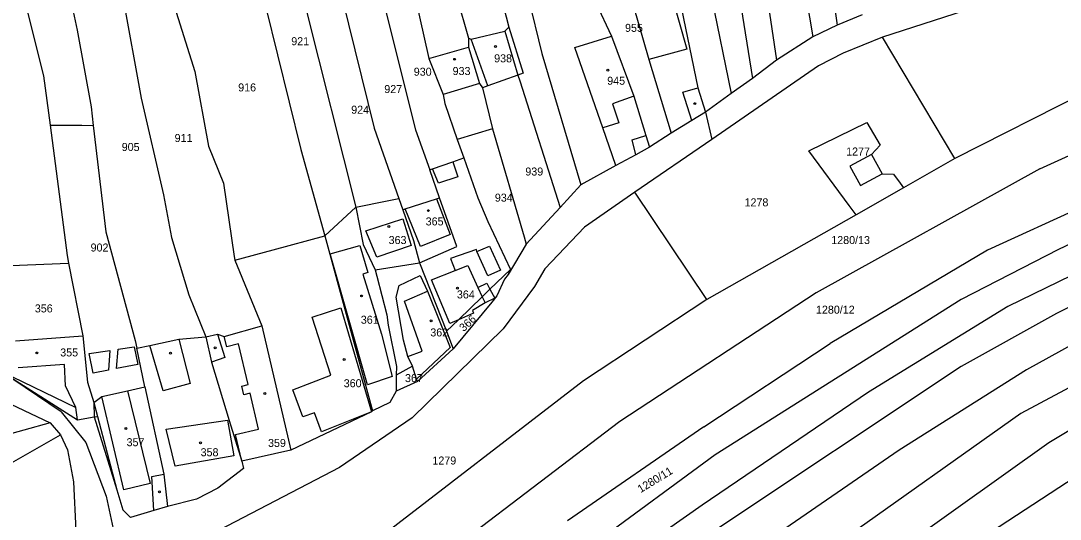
# Model space of a CAD drawing. Extents: x -563148 to -561712, y -1182311 to -1179502.
# Drawn here: x -562330.8 to -562136.1, y -1180631.6 to -1180538.2 of the extents above; entities that cross this region are included whole.
import ezdxf

# ---------------------------------------------------------------- set-up
doc = ezdxf.new("R2010")
doc.units = 0
for name, color, linetype in [('Vrstva 55', 7, 'Continuous'), ('Vrstva 56', 7, 'Continuous'), ('Vrstva 57', 7, 'Continuous')]:
    doc.layers.add(name, color=color, linetype=linetype)

msp = doc.modelspace()

# ---------------------------------------------------------------- linework, layer by layer
at = {"layer": 'Vrstva 55'}
for p, q in [((-562209.94, -1180407.06), (-562189.24, -1180545.6)), ((-562199.13, -1180441.48), (-562182.46, -1180541.22)), ((-562209.85, -1180449.65), (-562193.73, -1180549.05)), ((-562188.25, -1180466.76), (-562177.88, -1180539.02)), ((-562207.45, -1180504.81), (-562197.72, -1180551.84)), ((-562242.2, -1180507.05), (-562233.23, -1180544.35)), ((-562314.41, -1180519.03), (-562308.3, -1180552.69)), ((-562139.95, -1180565.94), (-562037.04, -1180519.01)), ((-562243.74, -1180522.31), (-562239.43, -1180539.41)), ((-562209.68, -1180523.42), (-562203.97, -1180550.77)), ((-562251.63, -1180525.2), (-562246.96, -1180541.44)), ((-562323.22, -1180526.22), (-562320.26, -1180539.98)), ((-562258.65, -1180526.24), (-562254.41, -1180545.3)), ((-562129.73, -1180528.41), (-562169.4, -1180541.28)), ((-562330.02, -1180534.86), (-562326.55, -1180548.54)), ((-562302.4, -1180534.38), (-562298.21, -1180547.69)), ((-562270.63, -1180533.95), (-562264.62, -1180558.35)), ((-562262.81, -1180534.98), (-562256.87, -1180558.63)), ((-562223.09, -1180534.82), (-562220.16, -1180541.08)), ((-562216.08, -1180535.3), (-562213.18, -1180545.44)), ((-562284.92, -1180535.71), (-562278.34, -1180562.34)), ((-562277.36, -1180536.18), (-562268.05, -1180573.11)), ((-562173.2, -1180537.09), (-562177.88, -1180539.02)), ((-562177.88, -1180539.02), (-562182.46, -1180541.22)), ((-562320.26, -1180539.98), (-562317.66, -1180554.34)), ((-562246.46, -1180541.62), (-562240.14, -1180540.17)), ((-562240.14, -1180540.17), (-562239.43, -1180539.41)), ((-562239.43, -1180539.41), (-562236.73, -1180548.04)), ((-562227.03, -1180543.23), (-562220.16, -1180541.08)), ((-562220.16, -1180541.08), (-562215.96, -1180552.33)), ((-562246.96, -1180541.44), (-562246.96, -1180543.14)), ((-562246.96, -1180541.44), (-562246.46, -1180541.62)), ((-562182.46, -1180541.22), (-562189.24, -1180545.6)), ((-562169.4, -1180541.28), (-562176.78, -1180544.25)), ((-562155.82, -1180564.03), (-562169.4, -1180541.28)), ((-562246.96, -1180543.14), (-562244.91, -1180549.94)), ((-562233.23, -1180544.35), (-562225.94, -1180568.96)), ((-562221.79, -1180558.26), (-562227.03, -1180543.23)), ((-562176.78, -1180544.25), (-562181.38, -1180546.64)), ((-562254.41, -1180545.3), (-562251.71, -1180552.02)), ((-562213.18, -1180545.44), (-562209, -1180559.24)), ((-562181.38, -1180546.64), (-562201.4, -1180560.42)), ((-562189.24, -1180545.6), (-562193.73, -1180549.05)), ((-562120.79, -1180546.19), (-562155.82, -1180564.03)), ((-562326.55, -1180548.54), (-562325.34, -1180557.77)), ((-562298.21, -1180547.69), (-562295.68, -1180561.68)), ((-562237.72, -1180548.39), (-562243.32, -1180550.38)), ((-562236.73, -1180548.04), (-562237.72, -1180548.39)), ((-562237.72, -1180548.39), (-562237.34, -1180549.46)), ((-562244.91, -1180549.94), (-562244.35, -1180550.74)), ((-562243.32, -1180550.38), (-562244.35, -1180550.74)), ((-562244.35, -1180550.74), (-562242.44, -1180558.42)), ((-562237.34, -1180549.46), (-562229.78, -1180573.16)), ((-562203.97, -1180550.77), (-562202.55, -1180555.3)), ((-562193.73, -1180549.05), (-562197.72, -1180551.84)), ((-562308.3, -1180552.69), (-562304.07, -1180570.83)), ((-562251.71, -1180552.02), (-562251.42, -1180553.71)), ((-562215.96, -1180552.33), (-562213.72, -1180559.67)), ((-562197.72, -1180551.84), (-562202.55, -1180555.3)), ((-562317.66, -1180554.34), (-562317.25, -1180557.8)), ((-562251.42, -1180553.71), (-562249.05, -1180560.46)), ((-562202.55, -1180555.3), (-562205.1, -1180556.86)), ((-562202.55, -1180555.3), (-562201.4, -1180560.42)), ((-562325.34, -1180557.77), (-562322.15, -1180582.16)), ((-562325.34, -1180557.77), (-562322.94, -1180557.78)), ((-562322.94, -1180557.78), (-562319.37, -1180557.79)), ((-562319.37, -1180557.79), (-562317.25, -1180557.8)), ((-562317.25, -1180557.8), (-562314.89, -1180577.77)), ((-562264.62, -1180558.35), (-562260.01, -1180571.53)), ((-562256.87, -1180558.63), (-562254.21, -1180566.14)), ((-562242.44, -1180558.42), (-562249.05, -1180560.46)), ((-562242.44, -1180558.42), (-562236.55, -1180578.71)), ((-562219.33, -1180565.32), (-562221.79, -1180558.26)), ((-562205.1, -1180556.86), (-562209, -1180559.24)), ((-562183.21, -1180562.55), (-562172.34, -1180557.26)), ((-562172.34, -1180557.26), (-562169.81, -1180561.53)), ((-562249.05, -1180560.46), (-562247.84, -1180563.91)), ((-562201.4, -1180560.42), (-562215.81, -1180570.33)), ((-562213.72, -1180559.67), (-562213.05, -1180561.87)), ((-562209, -1180559.24), (-562213.05, -1180561.87)), ((-562295.68, -1180561.68), (-562292.85, -1180568.63)), ((-562278.34, -1180562.34), (-562273.89, -1180578.49)), ((-562213.05, -1180561.87), (-562215.64, -1180563.3)), ((-562175.62, -1180572.83), (-562183.21, -1180562.55)), ((-562169.81, -1180561.53), (-562171.49, -1180563.29)), ((-562107.7, -1180561.94), (-562149.73, -1180581.2)), ((-562249.91, -1180564.63), (-562247.84, -1180563.91)), ((-562247.84, -1180563.91), (-562245.23, -1180571.36)), ((-562215.64, -1180563.3), (-562219.33, -1180565.32)), ((-562171.49, -1180563.29), (-562175.55, -1180565.47)), ((-562155.82, -1180564.03), (-562165.49, -1180569.53)), ((-562254.21, -1180566.14), (-562253.69, -1180565.96)), ((-562252.36, -1180571.39), (-562254.21, -1180566.14)), ((-562253.69, -1180565.96), (-562249.91, -1180564.63)), ((-562219.33, -1180565.32), (-562225.94, -1180568.96)), ((-562139.95, -1180565.94), (-562181.81, -1180589.16)), ((-562175.55, -1180565.47), (-562173.55, -1180569.07)), ((-562173.55, -1180569.07), (-562169.47, -1180566.88)), ((-562169.47, -1180566.88), (-562167.35, -1180566.93)), ((-562167.35, -1180566.93), (-562166.12, -1180568.64)), ((-562292.85, -1180568.63), (-562290.84, -1180582.37)), ((-562225.94, -1180568.96), (-562229.78, -1180573.16)), ((-562215.81, -1180570.33), (-562225.22, -1180576.89)), ((-562202.29, -1180590.45), (-562215.81, -1180570.33)), ((-562165.49, -1180569.53), (-562174.34, -1180574.56)), ((-562166.12, -1180568.64), (-562165.49, -1180569.53)), ((-562304.07, -1180570.83), (-562302.57, -1180578.79)), ((-562268.05, -1180573.11), (-562262.17, -1180571.95)), ((-562262.17, -1180571.95), (-562260.01, -1180571.53)), ((-562260.01, -1180571.53), (-562259.28, -1180573.63)), ((-562258.79, -1180573.47), (-562252.94, -1180571.58)), ((-562252.94, -1180571.58), (-562252.36, -1180571.39)), ((-562249.13, -1180580.53), (-562252.36, -1180571.39)), ((-562245.23, -1180571.36), (-562243.31, -1180575.81)), ((-562114.91, -1180570.63), (-562136.43, -1180581.07)), ((-562273.89, -1180578.49), (-562268.05, -1180573.11)), ((-562268.05, -1180573.11), (-562266.67, -1180580.13)), ((-562259.28, -1180573.63), (-562258.79, -1180573.47)), ((-562259.28, -1180573.63), (-562257.27, -1180579.38)), ((-562229.78, -1180573.16), (-562236.15, -1180580.08)), ((-562174.34, -1180574.56), (-562175.62, -1180572.83)), ((-562243.31, -1180575.81), (-562239.11, -1180584.81)), ((-562174.34, -1180574.56), (-562202.29, -1180590.45)), ((-562113.87, -1180576.11), (-562145.95, -1180591.77)), ((-562314.89, -1180577.77), (-562309.43, -1180598.11)), ((-562225.22, -1180576.89), (-562232.65, -1180584.66)), ((-562302.57, -1180578.79), (-562299.32, -1180589.57)), ((-562283.54, -1180581.13), (-562273.89, -1180578.49)), ((-562273.89, -1180578.49), (-562264.94, -1180611.31)), ((-562257.27, -1180579.38), (-562256.11, -1180583.55)), ((-562236.15, -1180580.08), (-562239.5, -1180585.73)), ((-562236.55, -1180578.71), (-562236.15, -1180580.08)), ((-562290.74, -1180583.09), (-562283.54, -1180581.13)), ((-562266.67, -1180580.13), (-562264.42, -1180584.86)), ((-562256.11, -1180583.55), (-562249.13, -1180580.53)), ((-562149.73, -1180581.2), (-562179.2, -1180598.68)), ((-562136.43, -1180581.07), (-562154.69, -1180590.46)), ((-562112.04, -1180580.68), (-562136.82, -1180593.07)), ((-562332.65, -1180584.04), (-562321.86, -1180583.63)), ((-562322.15, -1180582.16), (-562321.86, -1180583.63)), ((-562321.86, -1180583.63), (-562319.19, -1180597.24)), ((-562290.84, -1180582.37), (-562290.74, -1180583.09)), ((-562290.74, -1180583.09), (-562285.66, -1180595.37)), ((-562264.42, -1180584.86), (-562256.11, -1180583.55)), ((-562256.11, -1180583.55), (-562251.07, -1180596.39)), ((-562264.42, -1180584.86), (-562264.12, -1180586.05)), ((-562239.11, -1180584.81), (-562242.93, -1180588.5)), ((-562239.5, -1180585.73), (-562240.19, -1180586.62)), ((-562239.11, -1180584.81), (-562239.5, -1180585.73)), ((-562232.65, -1180584.66), (-562234.6, -1180587.97)), ((-562264.12, -1180586.05), (-562262.23, -1180593.3)), ((-562240.19, -1180586.62), (-562241.65, -1180589.74)), ((-562299.32, -1180589.57), (-562296.18, -1180597.42)), ((-562242.93, -1180588.5), (-562244.37, -1180589.9)), ((-562241.65, -1180589.74), (-562242.57, -1180590.96)), ((-562234.6, -1180587.97), (-562240.48, -1180595.93)), ((-562181.81, -1180589.16), (-562218.63, -1180613.29)), ((-562242.57, -1180590.96), (-562249.8, -1180599.65)), ((-562244.37, -1180589.9), (-562248.85, -1180594.24)), ((-562202.29, -1180590.45), (-562225.39, -1180605.65)), ((-562154.69, -1180590.46), (-562200.72, -1180619.55)), ((-562145.95, -1180591.77), (-562172.03, -1180607.81)), ((-562262.23, -1180593.3), (-562262, -1180595.22)), ((-562136.82, -1180593.07), (-562154.69, -1180602.99)), ((-562107.05, -1180592.14), (-562143.51, -1180611.82)), ((-562292.75, -1180597.38), (-562285.66, -1180595.37)), ((-562285.66, -1180595.37), (-562280.25, -1180618.69)), ((-562262, -1180595.22), (-562260.47, -1180602.97)), ((-562248.85, -1180594.24), (-562251.07, -1180596.39)), ((-562127.04, -1180595.03), (-562142.43, -1180603.64)), ((-562331.79, -1180598.18), (-562319.19, -1180597.24)), ((-562319.19, -1180597.24), (-562318.35, -1180605.94)), ((-562301.24, -1180597.85), (-562296.18, -1180597.42)), ((-562296.18, -1180597.42), (-562293.95, -1180596.9)), ((-562296.18, -1180597.42), (-562295.11, -1180602.18)), ((-562293.95, -1180596.9), (-562292.75, -1180597.38)), ((-562240.48, -1180595.93), (-562257.53, -1180612.61)), ((-562251.07, -1180596.39), (-562249.8, -1180599.65)), ((-562138.24, -1180617.25), (-562103, -1180595.98)), ((-562309.43, -1180598.11), (-562309.12, -1180599.57)), ((-562309.12, -1180599.57), (-562306.63, -1180599.03)), ((-562307.57, -1180606.78), (-562309.12, -1180599.57)), ((-562306.63, -1180599.03), (-562301.24, -1180597.85)), ((-562202.88, -1180614.31), (-562179.2, -1180598.68)), ((-562249.8, -1180599.65), (-562256.5, -1180605.78)), ((-562162.71, -1180642.87), (-562097.98, -1180600.49)), ((-562295.11, -1180602.18), (-562291.8, -1180613.13)), ((-562257.47, -1180602.94), (-562260.48, -1180604.6)), ((-562260.47, -1180602.97), (-562260.48, -1180604.6)), ((-562256.67, -1180605.35), (-562257.47, -1180602.94)), ((-562154.69, -1180602.99), (-562202.28, -1180634.69)), ((-562334.46, -1180603.89), (-562320.21, -1180612.96)), ((-562260.48, -1180604.6), (-562260.49, -1180607.6)), ((-562256.5, -1180605.78), (-562256.67, -1180605.35)), ((-562142.43, -1180603.64), (-562166.29, -1180618.64)), ((-562318.35, -1180605.94), (-562317.14, -1180609.71)), ((-562310.81, -1180607.52), (-562307.57, -1180606.78)), ((-562307.57, -1180606.78), (-562304.06, -1180623.13)), ((-562225.39, -1180605.65), (-562282.29, -1180649.43)), ((-562256.5, -1180605.78), (-562260.49, -1180607.6)), ((-562337.26, -1180607.92), (-562325.35, -1180613.54)), ((-562317.14, -1180609.71), (-562315.63, -1180608.61)), ((-562315.63, -1180608.61), (-562310.81, -1180607.52)), ((-562260.49, -1180607.6), (-562261.7, -1180609.73)), ((-562172.03, -1180607.81), (-562203.2, -1180628.95)), ((-562317.14, -1180609.71), (-562316.45, -1180612.33)), ((-562261.7, -1180609.73), (-562264.94, -1180611.31)), ((-562320.21, -1180612.96), (-562317.09, -1180612.44)), ((-562317.09, -1180612.44), (-562316.45, -1180612.33)), ((-562316.45, -1180612.33), (-562312.85, -1180626.12)), ((-562291.8, -1180613.13), (-562289.39, -1180620.7)), ((-562265.15, -1180611.5), (-562280.25, -1180618.69)), ((-562257.53, -1180612.61), (-562271.15, -1180621.93)), ((-562264.94, -1180611.31), (-562265.15, -1180611.5)), ((-562143.51, -1180611.82), (-562228.3, -1180671.88)), ((-562325.35, -1180613.54), (-562346.82, -1180619.58)), ((-562325.35, -1180613.54), (-562323.39, -1180615.76)), ((-562218.63, -1180613.29), (-562302.24, -1180676.99)), ((-562202.88, -1180614.31), (-562228.42, -1180631.91)), ((-562340.2, -1180625.39), (-562323.39, -1180615.76)), ((-562323.39, -1180615.76), (-562322.09, -1180618.58)), ((-562322.09, -1180618.58), (-562320.95, -1180624.57)), ((-562280.25, -1180618.69), (-562289.39, -1180620.7)), ((-562166.29, -1180618.64), (-562192.63, -1180636.78)), ((-562188.45, -1180652.94), (-562138.24, -1180617.25)), ((-562289.39, -1180620.7), (-562289.11, -1180622.11)), ((-562200.72, -1180619.55), (-562252.27, -1180657.31)), ((-562271.15, -1180621.93), (-562307.53, -1180640.83)), ((-562289.11, -1180622.11), (-562293.92, -1180625.81)), ((-562320.95, -1180624.57), (-562320.54, -1180633.71)), ((-562304.06, -1180623.13), (-562303.32, -1180629.22)), ((-562312.85, -1180626.12), (-562311.69, -1180629.84)), ((-562293.92, -1180625.81), (-562297.92, -1180627.86)), ((-562297.92, -1180627.86), (-562303.32, -1180629.22)), ((-562310.29, -1180631.29), (-562311.69, -1180629.84)), ((-562305.89, -1180629.95), (-562310.29, -1180631.29)), ((-562303.32, -1180629.22), (-562305.89, -1180629.95)), ((-562203.2, -1180628.95), (-562249.48, -1180661.42))]:
    msp.add_line(p, q, dxfattribs=at)
at = {"layer": 'Vrstva 56'}
for p, q in [((-562210.44, -1180527.94), (-562206.05, -1180543.52)), ((-562240.14, -1180540.17), (-562237.72, -1180548.39)), ((-562243.32, -1180550.38), (-562246.46, -1180541.62)), ((-562254.41, -1180545.3), (-562246.96, -1180543.14)), ((-562206.05, -1180543.52), (-562213.18, -1180545.44)), ((-562244.91, -1180549.94), (-562251.71, -1180552.02)), ((-562206.81, -1180551.61), (-562203.97, -1180550.77)), ((-562215.96, -1180552.33), (-562220.01, -1180553.75)), ((-562205.1, -1180556.86), (-562206.81, -1180551.61)), ((-562220.01, -1180553.75), (-562218.78, -1180557.34)), ((-562218.78, -1180557.34), (-562221.79, -1180558.26)), ((-562216.3, -1180560.5), (-562213.72, -1180559.67)), ((-562215.64, -1180563.3), (-562216.3, -1180560.5)), ((-562171.49, -1180563.29), (-562169.47, -1180566.88)), ((-562252.56, -1180568.61), (-562253.69, -1180565.96)), ((-562249.91, -1180564.63), (-562248.93, -1180567.42)), ((-562248.93, -1180567.42), (-562252.56, -1180568.61)), ((-562252.94, -1180571.58), (-562250.36, -1180578.24)), ((-562255.96, -1180580.47), (-562258.79, -1180573.47)), ((-562266.19, -1180577.54), (-562259.26, -1180575.32)), ((-562259.26, -1180575.32), (-562257.71, -1180580.34)), ((-562264.15, -1180582.51), (-562266.19, -1180577.54)), ((-562250.36, -1180578.24), (-562255.96, -1180580.47)), ((-562272.87, -1180581.9), (-562267.3, -1180580.29)), ((-562265.88, -1180606.44), (-562272.87, -1180581.9)), ((-562267.3, -1180580.29), (-562265.84, -1180585.35)), ((-562257.71, -1180580.34), (-562264.15, -1180582.51)), ((-562245.43, -1180581.03), (-562250.33, -1180582.77)), ((-562245.4, -1180581.41), (-562245.43, -1180581.03)), ((-562245.4, -1180581.41), (-562243.02, -1180580.41)), ((-562243.32, -1180585.97), (-562245.4, -1180581.41)), ((-562243.02, -1180580.41), (-562240.99, -1180584.93)), ((-562250.33, -1180582.77), (-562249.46, -1180584.99)), ((-562265.84, -1180585.35), (-562266.76, -1180585.7)), ((-562266.76, -1180585.7), (-562263.25, -1180596.92)), ((-562259.93, -1180587.83), (-562256.02, -1180585.93)), ((-562256.02, -1180585.93), (-562254.61, -1180588.88)), ((-562253.9, -1180586.76), (-562249.46, -1180584.99)), ((-562249.46, -1180584.99), (-562247.11, -1180584.05)), ((-562247.11, -1180584.05), (-562245.18, -1180588.17)), ((-562240.99, -1180584.93), (-562243.32, -1180585.97)), ((-562260.51, -1180589.99), (-562259.93, -1180587.83)), ((-562250.43, -1180594.93), (-562253.9, -1180586.76)), ((-562245.18, -1180588.17), (-562243.53, -1180587.37)), ((-562243.53, -1180587.37), (-562242.93, -1180588.5)), ((-562258.94, -1180590.73), (-562254.61, -1180588.88)), ((-562254.61, -1180588.88), (-562250.37, -1180599.44)), ((-562245.18, -1180588.17), (-562244.37, -1180589.9)), ((-562242.93, -1180588.5), (-562242.03, -1180590.19)), ((-562259.15, -1180598.05), (-562260.51, -1180589.99)), ((-562255.62, -1180600.08), (-562258.94, -1180590.73)), ((-562243.84, -1180591.04), (-562246.23, -1180592.52)), ((-562244.37, -1180589.9), (-562243.84, -1180591.04)), ((-562242.03, -1180590.19), (-562243.84, -1180591.04)), ((-562276.24, -1180593.76), (-562270.9, -1180592.02)), ((-562270.9, -1180592.02), (-562265.15, -1180611.5)), ((-562246.02, -1180593), (-562248.85, -1180594.24)), ((-562246.23, -1180592.52), (-562246.02, -1180593)), ((-562272.72, -1180604.58), (-562276.24, -1180593.76)), ((-562248.85, -1180594.24), (-562250.43, -1180594.93)), ((-562293.95, -1180596.9), (-562292.59, -1180601.32)), ((-562292.2, -1180599.28), (-562292.75, -1180597.38)), ((-562263.25, -1180596.92), (-562261.24, -1180604.87)), ((-562312.56, -1180599.75), (-562309.62, -1180599.33)), ((-562309.62, -1180599.33), (-562308.88, -1180602.63)), ((-562304.13, -1180607.53), (-562306.63, -1180599.03)), ((-562301.24, -1180597.85), (-562299.12, -1180606.14)), ((-562290.03, -1180598.73), (-562292.2, -1180599.28)), ((-562288.23, -1180606.36), (-562290.03, -1180598.73)), ((-562258.35, -1180601.1), (-562259.15, -1180598.05)), ((-562250.37, -1180599.44), (-562256.67, -1180605.35)), ((-562318.03, -1180600.54), (-562314.16, -1180599.98)), ((-562317.3, -1180604.24), (-562318.03, -1180600.54)), ((-562314.16, -1180599.98), (-562314.37, -1180603.68)), ((-562312.87, -1180603.39), (-562312.56, -1180599.75)), ((-562292.59, -1180601.32), (-562295.11, -1180602.18)), ((-562258.35, -1180601.1), (-562255.62, -1180600.08)), ((-562257.47, -1180602.94), (-562258.35, -1180601.1)), ((-562322.67, -1180602.61), (-562331.35, -1180603.24)), ((-562322.46, -1180606.61), (-562322.67, -1180602.61)), ((-562308.88, -1180602.63), (-562312.87, -1180603.39)), ((-562334.46, -1180603.89), (-562320.5, -1180610.64)), ((-562323.27, -1180611.48), (-562334.46, -1180603.89)), ((-562314.37, -1180603.68), (-562317.3, -1180604.24)), ((-562279.88, -1180607.38), (-562272.72, -1180604.58)), ((-562261.24, -1180604.87), (-562265.88, -1180606.44)), ((-562320.5, -1180610.64), (-562322.46, -1180606.61)), ((-562299.12, -1180606.14), (-562304.13, -1180607.53)), ((-562289.44, -1180606.65), (-562288.23, -1180606.36)), ((-562289.04, -1180608.28), (-562289.44, -1180606.65)), ((-562311.53, -1180626.1), (-562315.63, -1180608.61)), ((-562310.81, -1180607.52), (-562306.61, -1180624.92)), ((-562287.88, -1180607.96), (-562289.04, -1180608.28)), ((-562286.32, -1180614.72), (-562287.88, -1180607.96)), ((-562277.97, -1180612.43), (-562279.88, -1180607.38)), ((-562320.21, -1180612.96), (-562320.5, -1180610.64)), ((-562317.14, -1180609.71), (-562317.09, -1180612.44)), ((-562323.27, -1180611.48), (-562318.63, -1180617.21)), ((-562317.09, -1180612.44), (-562312.85, -1180626.12)), ((-562303.57, -1180614.71), (-562292.12, -1180613.03)), ((-562292.12, -1180613.03), (-562290.94, -1180619.73)), ((-562275.81, -1180611.68), (-562277.97, -1180612.43)), ((-562274.52, -1180615.23), (-562275.81, -1180611.68)), ((-562265.15, -1180611.5), (-562274.52, -1180615.23)), ((-562301.91, -1180621.66), (-562303.57, -1180614.71)), ((-562290.59, -1180615.7), (-562286.32, -1180614.72)), ((-562289.39, -1180620.7), (-562290.59, -1180615.7)), ((-562318.63, -1180617.21), (-562314.82, -1180627.31)), ((-562290.94, -1180619.73), (-562301.91, -1180621.66)), ((-562306.28, -1180623.57), (-562304.06, -1180623.13)), ((-562305.89, -1180629.95), (-562306.28, -1180623.57)), ((-562306.61, -1180624.92), (-562311.53, -1180626.1)), ((-562314.82, -1180627.31), (-562311.4, -1180643.54))]:
    msp.add_line(p, q, dxfattribs=at)
at = {"layer": 'Vrstva 57'}
for centre in [(-562241.89, -1180543.02), (-562249.55, -1180545.42), (-562220.86, -1180547.44), (-562204.55, -1180553.73), (-562254.48, -1180573.78), (-562261.88, -1180576.75), (-562266.98, -1180589.77), (-562249.04, -1180588.29), (-562253.98, -1180594.43), (-562294.42, -1180599.47), (-562327.81, -1180600.45), (-562302.77, -1180600.47), (-562270.25, -1180601.67), (-562285.11, -1180608.06), (-562311.13, -1180614.59), (-562297.15, -1180617.29), (-562304.87, -1180626.47)]:
    msp.add_circle(centre, 0.175, dxfattribs=at)

# ---------------------------------------------------------------- texts
for s, p in [('955', (-562217.63, -1180540.28)), ('921', (-562280.16, -1180542.78)), ('938', (-562242.15, -1180545.99)), ('930', (-562257.21, -1180548.5)), ('933', (-562249.93, -1180548.37)), ('945', (-562220.97, -1180550.19)), ('916', (-562290.1, -1180551.44)), ('927', (-562262.73, -1180551.75)), ('924', (-562268.93, -1180555.62)), ('911', (-562302.01, -1180560.92)), ('905', (-562311.92, -1180562.6)), ('1277', (-562176.21, -1180563.45)), ('939', (-562236.31, -1180567.2)), ('934', (-562242.02, -1180572.09)), ('1278', (-562195.24, -1180572.98)), ('365', (-562254.98, -1180576.55)), ('902', (-562317.75, -1180581.44)), ('363', (-562261.92, -1180580.04)), ('1280/13', (-562179, -1180580.04)), ('364', (-562249.13, -1180590.23)), ('356', (-562328.2, -1180592.85)), ('1280/12', (-562181.86, -1180593.09)), ('361', (-562267.13, -1180594.97)), ('362', (-562254.11, -1180597.35)), ('355', (-562323.44, -1180601.1)), ('360', (-562270.33, -1180606.87)), ('367', (-562258.85, -1180605.91)), ('357', (-562311.01, -1180617.92)), ('359', (-562284.51, -1180618.06)), ('358', (-562297.14, -1180619.8)), ('1279', (-562253.72, -1180621.35))]:
    msp.add_text(s, height=1.5, dxfattribs=at).set_placement(p)
for s, rotation, p in [('366', 42.4953, (-562247.86, -1180596.55)), ('1280/11', 31.4555, (-562214.72, -1180626.73))]:
    msp.add_text(s, height=1.5, rotation=rotation, dxfattribs=at).set_placement(p)

doc.saveas('drawing.dxf')
